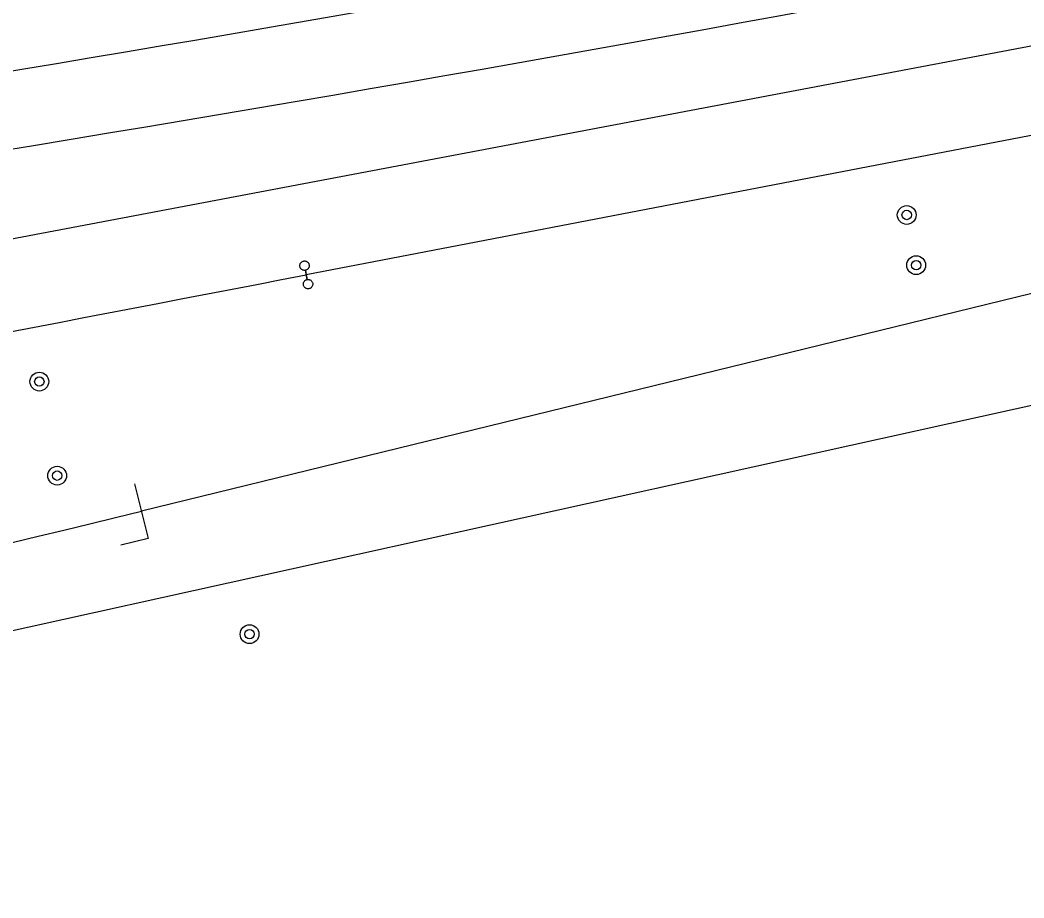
# Model space of a CAD drawing. Extents: x 6540402 to 6566579, y 5525343 to 5532423.
# Drawn here: x 6558354.5 to 6558407.9, y 5528815.2 to 5528862 of the extents above; entities that cross this region are included whole.
import ezdxf

# ---------------------------------------------------------------- set-up
doc = ezdxf.new("R2010")
doc.units = 0
for name, color, linetype in [('IR_ps_geometria', 7, 'Continuous'), ('TOR_PS_ODW-studnie betonowe', 7, 'Continuous'), ('TOR_PS_OPIS_T-symbole geometrii', 7, 'Continuous'), ('TOR_PS_T-tory projektowane', 7, 'Continuous')]:
    doc.layers.add(name, color=color, linetype=linetype)

msp = doc.modelspace()

# ---------------------------------------------------------------- linework, layer by layer
at = {"layer": 'IR_ps_geometria'}
msp.add_lwpolyline([(6558369.682, 5528848.4), (6558369.729, 5528848.155), (6558369.762, 5528848.159), (6558369.794, 5528848.159), (6558369.827, 5528848.154), (6558369.858, 5528848.146), (6558369.888, 5528848.133), (6558369.917, 5528848.116), (6558369.942, 5528848.096), (6558369.965, 5528848.073), (6558369.985, 5528848.047), (6558370.001, 5528848.019), (6558370.014, 5528847.988), (6558370.022, 5528847.957), (6558370.026, 5528847.924), (6558370.026, 5528847.892), (6558370.021, 5528847.859), (6558370.013, 5528847.828), (6558370, 5528847.797), (6558369.983, 5528847.769), (6558369.963, 5528847.743), (6558369.94, 5528847.72), (6558369.914, 5528847.701), (6558369.886, 5528847.685), (6558369.855, 5528847.672), (6558369.824, 5528847.664), (6558369.791, 5528847.66), (6558369.758, 5528847.66), (6558369.726, 5528847.665), (6558369.695, 5528847.673), (6558369.664, 5528847.686), (6558369.636, 5528847.702), (6558369.61, 5528847.723), (6558369.587, 5528847.746), (6558369.568, 5528847.772), (6558369.551, 5528847.8), (6558369.539, 5528847.831), (6558369.531, 5528847.862), (6558369.527, 5528847.895), (6558369.527, 5528847.927), (6558369.531, 5528847.96), (6558369.54, 5528847.991), (6558369.553, 5528848.021), (6558369.569, 5528848.05), (6558369.589, 5528848.076), (6558369.613, 5528848.098), (6558369.639, 5528848.118), (6558369.667, 5528848.134), (6558369.698, 5528848.147), (6558369.729, 5528848.155), (6558369.635, 5528848.646), (6558369.602, 5528848.642), (6558369.57, 5528848.642), (6558369.537, 5528848.647), (6558369.506, 5528848.655), (6558369.476, 5528848.668), (6558369.447, 5528848.685), (6558369.422, 5528848.705), (6558369.399, 5528848.728), (6558369.379, 5528848.754), (6558369.363, 5528848.782), (6558369.35, 5528848.813), (6558369.342, 5528848.844), (6558369.338, 5528848.877), (6558369.338, 5528848.909), (6558369.343, 5528848.942), (6558369.351, 5528848.973), (6558369.364, 5528849.003), (6558369.381, 5528849.032), (6558369.401, 5528849.058), (6558369.424, 5528849.081), (6558369.45, 5528849.1), (6558369.478, 5528849.116), (6558369.509, 5528849.129), (6558369.54, 5528849.137), (6558369.573, 5528849.141), (6558369.606, 5528849.141), (6558369.638, 5528849.136), (6558369.669, 5528849.128), (6558369.7, 5528849.115), (6558369.728, 5528849.098), (6558369.754, 5528849.078), (6558369.777, 5528849.055), (6558369.796, 5528849.029), (6558369.813, 5528849.001), (6558369.825, 5528848.97), (6558369.833, 5528848.939), (6558369.837, 5528848.906), (6558369.837, 5528848.874), (6558369.832, 5528848.841), (6558369.824, 5528848.81), (6558369.811, 5528848.779), (6558369.795, 5528848.751), (6558369.774, 5528848.725), (6558369.751, 5528848.702), (6558369.725, 5528848.683), (6558369.697, 5528848.667), (6558369.666, 5528848.654), (6558369.635, 5528848.646)], close=True, dxfattribs=at)
msp.add_lwpolyline([(6558369.682, 5528848.4), (6558369.729, 5528848.155), (6558369.762, 5528848.159), (6558369.794, 5528848.159), (6558369.827, 5528848.154), (6558369.858, 5528848.146), (6558369.888, 5528848.133), (6558369.917, 5528848.116), (6558369.942, 5528848.096), (6558369.965, 5528848.073), (6558369.985, 5528848.047), (6558370.001, 5528848.019), (6558370.014, 5528847.988), (6558370.022, 5528847.957), (6558370.026, 5528847.924), (6558370.026, 5528847.892), (6558370.021, 5528847.859), (6558370.013, 5528847.828), (6558370, 5528847.797), (6558369.983, 5528847.769), (6558369.963, 5528847.743), (6558369.94, 5528847.72), (6558369.914, 5528847.701), (6558369.886, 5528847.685), (6558369.855, 5528847.672), (6558369.824, 5528847.664), (6558369.791, 5528847.66), (6558369.758, 5528847.66), (6558369.726, 5528847.665), (6558369.695, 5528847.673), (6558369.664, 5528847.686), (6558369.636, 5528847.702), (6558369.61, 5528847.723), (6558369.587, 5528847.746), (6558369.568, 5528847.772), (6558369.551, 5528847.8), (6558369.539, 5528847.831), (6558369.531, 5528847.862), (6558369.527, 5528847.895), (6558369.527, 5528847.927), (6558369.531, 5528847.96), (6558369.54, 5528847.991), (6558369.553, 5528848.021), (6558369.569, 5528848.05), (6558369.589, 5528848.076), (6558369.613, 5528848.098), (6558369.639, 5528848.118), (6558369.667, 5528848.134), (6558369.698, 5528848.147), (6558369.729, 5528848.155), (6558369.635, 5528848.646), (6558369.602, 5528848.642), (6558369.57, 5528848.642), (6558369.537, 5528848.647), (6558369.506, 5528848.655), (6558369.476, 5528848.668), (6558369.447, 5528848.685), (6558369.422, 5528848.705), (6558369.399, 5528848.728), (6558369.379, 5528848.754), (6558369.363, 5528848.782), (6558369.35, 5528848.813), (6558369.342, 5528848.844), (6558369.338, 5528848.877), (6558369.338, 5528848.909), (6558369.343, 5528848.942), (6558369.351, 5528848.973), (6558369.364, 5528849.003), (6558369.381, 5528849.032), (6558369.401, 5528849.058), (6558369.424, 5528849.081), (6558369.45, 5528849.1), (6558369.478, 5528849.116), (6558369.509, 5528849.129), (6558369.54, 5528849.137), (6558369.573, 5528849.141), (6558369.606, 5528849.141), (6558369.638, 5528849.136), (6558369.669, 5528849.128), (6558369.7, 5528849.115), (6558369.728, 5528849.098), (6558369.754, 5528849.078), (6558369.777, 5528849.055), (6558369.796, 5528849.029), (6558369.813, 5528849.001), (6558369.825, 5528848.97), (6558369.833, 5528848.939), (6558369.837, 5528848.906), (6558369.837, 5528848.874), (6558369.832, 5528848.841), (6558369.824, 5528848.81), (6558369.811, 5528848.779), (6558369.795, 5528848.751), (6558369.774, 5528848.725), (6558369.751, 5528848.702), (6558369.725, 5528848.683), (6558369.697, 5528848.667), (6558369.666, 5528848.654), (6558369.635, 5528848.646)], close=True, dxfattribs=at)
msp.add_lwpolyline([(6558369.682, 5528848.4), (6558369.729, 5528848.155), (6558369.762, 5528848.159), (6558369.794, 5528848.159), (6558369.827, 5528848.154), (6558369.858, 5528848.146), (6558369.888, 5528848.133), (6558369.917, 5528848.116), (6558369.942, 5528848.096), (6558369.965, 5528848.073), (6558369.985, 5528848.047), (6558370.001, 5528848.019), (6558370.014, 5528847.988), (6558370.022, 5528847.957), (6558370.026, 5528847.924), (6558370.026, 5528847.892), (6558370.021, 5528847.859), (6558370.013, 5528847.828), (6558370, 5528847.797), (6558369.983, 5528847.769), (6558369.963, 5528847.743), (6558369.94, 5528847.72), (6558369.914, 5528847.701), (6558369.886, 5528847.685), (6558369.855, 5528847.672), (6558369.824, 5528847.664), (6558369.791, 5528847.66), (6558369.758, 5528847.66), (6558369.726, 5528847.665), (6558369.695, 5528847.673), (6558369.664, 5528847.686), (6558369.636, 5528847.702), (6558369.61, 5528847.723), (6558369.587, 5528847.746), (6558369.568, 5528847.772), (6558369.551, 5528847.8), (6558369.539, 5528847.831), (6558369.531, 5528847.862), (6558369.527, 5528847.895), (6558369.527, 5528847.927), (6558369.531, 5528847.96), (6558369.54, 5528847.991), (6558369.553, 5528848.021), (6558369.569, 5528848.05), (6558369.589, 5528848.076), (6558369.613, 5528848.098), (6558369.639, 5528848.118), (6558369.667, 5528848.134), (6558369.698, 5528848.147), (6558369.729, 5528848.155), (6558369.635, 5528848.646), (6558369.602, 5528848.642), (6558369.57, 5528848.642), (6558369.537, 5528848.647), (6558369.506, 5528848.655), (6558369.476, 5528848.668), (6558369.447, 5528848.685), (6558369.422, 5528848.705), (6558369.399, 5528848.728), (6558369.379, 5528848.754), (6558369.363, 5528848.782), (6558369.35, 5528848.813), (6558369.342, 5528848.844), (6558369.338, 5528848.877), (6558369.338, 5528848.909), (6558369.343, 5528848.942), (6558369.351, 5528848.973), (6558369.364, 5528849.003), (6558369.381, 5528849.032), (6558369.401, 5528849.058), (6558369.424, 5528849.081), (6558369.45, 5528849.1), (6558369.478, 5528849.116), (6558369.509, 5528849.129), (6558369.54, 5528849.137), (6558369.573, 5528849.141), (6558369.606, 5528849.141), (6558369.638, 5528849.136), (6558369.669, 5528849.128), (6558369.7, 5528849.115), (6558369.728, 5528849.098), (6558369.754, 5528849.078), (6558369.777, 5528849.055), (6558369.796, 5528849.029), (6558369.813, 5528849.001), (6558369.825, 5528848.97), (6558369.833, 5528848.939), (6558369.837, 5528848.906), (6558369.837, 5528848.874), (6558369.832, 5528848.841), (6558369.824, 5528848.81), (6558369.811, 5528848.779), (6558369.795, 5528848.751), (6558369.774, 5528848.725), (6558369.751, 5528848.702), (6558369.725, 5528848.683), (6558369.697, 5528848.667), (6558369.666, 5528848.654), (6558369.635, 5528848.646)], close=True, dxfattribs=at)
msp.add_lwpolyline([(6558369.682, 5528848.4), (6558369.729, 5528848.155), (6558369.762, 5528848.159), (6558369.794, 5528848.159), (6558369.827, 5528848.154), (6558369.858, 5528848.146), (6558369.888, 5528848.133), (6558369.917, 5528848.116), (6558369.942, 5528848.096), (6558369.965, 5528848.073), (6558369.985, 5528848.047), (6558370.001, 5528848.019), (6558370.014, 5528847.988), (6558370.022, 5528847.957), (6558370.026, 5528847.924), (6558370.026, 5528847.892), (6558370.021, 5528847.859), (6558370.013, 5528847.828), (6558370, 5528847.797), (6558369.983, 5528847.769), (6558369.963, 5528847.743), (6558369.94, 5528847.72), (6558369.914, 5528847.701), (6558369.886, 5528847.685), (6558369.855, 5528847.672), (6558369.824, 5528847.664), (6558369.791, 5528847.66), (6558369.758, 5528847.66), (6558369.726, 5528847.665), (6558369.695, 5528847.673), (6558369.664, 5528847.686), (6558369.636, 5528847.702), (6558369.61, 5528847.723), (6558369.587, 5528847.746), (6558369.568, 5528847.772), (6558369.551, 5528847.8), (6558369.539, 5528847.831), (6558369.531, 5528847.862), (6558369.527, 5528847.895), (6558369.527, 5528847.927), (6558369.531, 5528847.96), (6558369.54, 5528847.991), (6558369.553, 5528848.021), (6558369.569, 5528848.05), (6558369.589, 5528848.076), (6558369.613, 5528848.098), (6558369.639, 5528848.118), (6558369.667, 5528848.134), (6558369.698, 5528848.147), (6558369.729, 5528848.155), (6558369.635, 5528848.646), (6558369.602, 5528848.642), (6558369.57, 5528848.642), (6558369.537, 5528848.647), (6558369.506, 5528848.655), (6558369.476, 5528848.668), (6558369.447, 5528848.685), (6558369.422, 5528848.705), (6558369.399, 5528848.728), (6558369.379, 5528848.754), (6558369.363, 5528848.782), (6558369.35, 5528848.813), (6558369.342, 5528848.844), (6558369.338, 5528848.877), (6558369.338, 5528848.909), (6558369.343, 5528848.942), (6558369.351, 5528848.973), (6558369.364, 5528849.003), (6558369.381, 5528849.032), (6558369.401, 5528849.058), (6558369.424, 5528849.081), (6558369.45, 5528849.1), (6558369.478, 5528849.116), (6558369.509, 5528849.129), (6558369.54, 5528849.137), (6558369.573, 5528849.141), (6558369.606, 5528849.141), (6558369.638, 5528849.136), (6558369.669, 5528849.128), (6558369.7, 5528849.115), (6558369.728, 5528849.098), (6558369.754, 5528849.078), (6558369.777, 5528849.055), (6558369.796, 5528849.029), (6558369.813, 5528849.001), (6558369.825, 5528848.97), (6558369.833, 5528848.939), (6558369.837, 5528848.906), (6558369.837, 5528848.874), (6558369.832, 5528848.841), (6558369.824, 5528848.81), (6558369.811, 5528848.779), (6558369.795, 5528848.751), (6558369.774, 5528848.725), (6558369.751, 5528848.702), (6558369.725, 5528848.683), (6558369.697, 5528848.667), (6558369.666, 5528848.654), (6558369.635, 5528848.646)], close=True, dxfattribs=at)
at = {"layer": 'TOR_PS_ODW-studnie betonowe'}
for centre, radius in [((6558401.632, 5528851.59), 0.5), ((6558401.632, 5528851.59), 0.25), ((6558402.138, 5528848.918), 0.5), ((6558402.138, 5528848.918), 0.25), ((6558355.477, 5528842.72), 0.5), ((6558355.477, 5528842.72), 0.25), ((6558356.426, 5528837.714), 0.5), ((6558356.426, 5528837.714), 0.25), ((6558366.664, 5528829.278), 0.5), ((6558366.664, 5528829.278), 0.25)]:
    msp.add_circle(centre, radius, dxfattribs=at)
at = {"layer": 'TOR_PS_OPIS_T-symbole geometrii'}
for p, q in [((6558360.548, 5528837.277), (6558361.262, 5528834.363)), ((6558361.262, 5528834.363), (6558359.805, 5528834.007))]:
    msp.add_line(p, q, dxfattribs=at)
at = {"layer": 'TOR_PS_T-tory projektowane'}
for p, q in [((6558571.547, 5528891.538), (6557352.881, 5528660.537)), ((6558436.522, 5528861.25), (6558369.682, 5528848.4)), ((6558464.527, 5528853.896), (6558317.161, 5528821.298)), ((6558413.005, 5528848.575), (6558360.905, 5528835.82))]:
    msp.add_line(p, q, dxfattribs=at)
for centre, radius, start, end in [((6558028.011, 5530832.52), 2000, 277.311329, 280.733384), ((6558006.408, 5530976.821), 2150, 277.292803, 280.733239), ((6552148.995, 5561205.866), 32950, 280.733239, 280.8822778), ((6557953.105, 5530501.631), 1715, 280.733239, 283.755807)]:
    msp.add_arc(centre, radius, start, end, dxfattribs=at)

doc.saveas('drawing.dxf')
